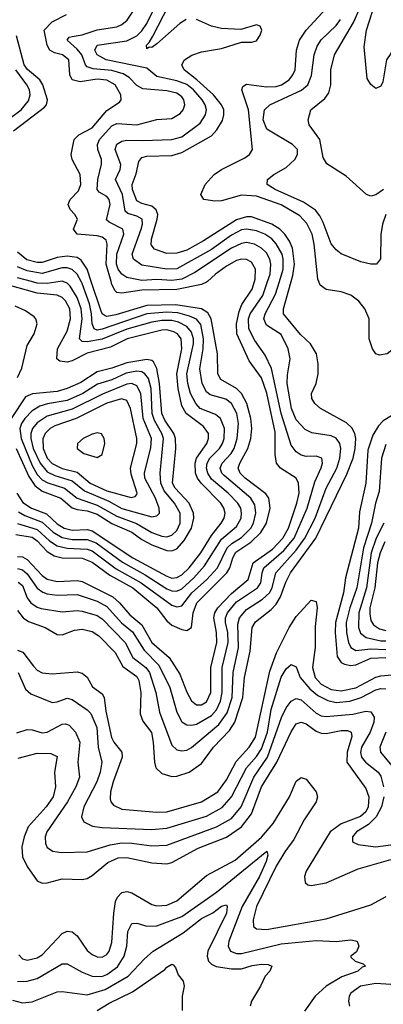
# Model space of a CAD drawing. Header units: inches. Extents: x 501365 to 657855, y 482276 to 547543.
# Tile 553 of 656: x 586939 to 588400, y 507097 to 511052. Entities that reach past the tile are written whole.
import ezdxf

# ---------------------------------------------------------------- set-up
doc = ezdxf.new("R2010")
doc.units = ezdxf.units.IN
doc.header["$MEASUREMENT"] = 0
doc.layers.add('A5580', color=7, linetype='Continuous')
doc.layers.add('A5581', color=7, linetype='Continuous')

msp = doc.modelspace()

# ---------------------------------------------------------------- linework, layer by layer
at = {"layer": 'A5580', "color": 5}
for points, elevation in [([(586928, 509150), (586952.6, 509112.6), (586986.9, 509090), (587047, 509067), (587090, 509027.2), (587118.3, 509010), (587150, 509001.6), (587210, 509003.5), (587230, 508998.2), (587393.4, 508890), (587530, 508816.2), (587550, 508809.2), (587570, 508811.1), (587590, 508821.5), (587620.3, 508850), (587667.2, 508910), (587710, 508980.1), (587749, 509030), (587760.1, 509050), (587764.6, 509070), (587759.5, 509090), (587746.8, 509110), (587668.3, 509190), (587653.2, 509210), (587645.3, 509230), (587644, 509270), (587649.3, 509290), (587691.3, 509350), (587698.3, 509370), (587697.5, 509390), (587678.2, 509418.2), (587607.3, 509470), (587590, 509501.5), (587575.9, 509570), (587571, 509629), (587590.7, 509730), (587587.7, 509770), (587573.1, 509790), (587558.6, 509798.6), (587530, 509806.2), (587510, 509804.9), (587371.6, 509770), (587303.5, 509736.5), (587210, 509712.8), (587150, 509681.7), (587130, 509676.9), (587100.3, 509680.3), (587088.9, 509690), (587091.8, 509730), (587130, 509800.8), (587144, 509850), (587140.3, 509890), (587123, 509923), (587110, 509936.4), (587090, 509945.2), (587010, 509953.5), (586890, 509987.4)], 2480), ([(586923.5, 508983.5), (586990, 508973.4), (587010, 508958.7), (587050, 508915.4), (587078, 508898), (587110.2, 508890.2), (587190, 508889.4), (587230, 508873.5), (587301, 508821), (587393.6, 508770), (587490, 508690), (587530, 508636.8), (587550, 508619.9), (587590, 508602.2), (587610, 508598.7), (587629, 508611), (587636.5, 508670), (587650.7, 508710), (587771.9, 508830), (587784, 508850), (587795.4, 508890), (587807.2, 508912.8), (587867.1, 508952.9), (587907.5, 508992.5), (587931.2, 509030), (587944.7, 509090), (587939.4, 509130), (587927.7, 509147.7), (587845.5, 509210), (587825, 509230), (587817.2, 509250), (587822.9, 509270), (587855.4, 509330), (587867.3, 509370), (587872.3, 509410), (587868, 509450), (587851.2, 509510), (587829.9, 509550), (587809.9, 509570), (587747, 509607), (587734.8, 509630), (587733.2, 509710), (587708.9, 509850), (587694.7, 509874.7), (587670, 509889.9), (587566.4, 509906.4), (587450, 509903.4), (587325.7, 509865.7), (587290, 509859.3), (587282.3, 509862.3), (587271, 509871), (587264.7, 509884.7), (587227, 510000)], 2420), ([(586930, 509028.2), (587010, 509004.6), (587058.9, 508958.9), (587090, 508938.1), (587130, 508928.5), (587210, 508924.9), (587230, 508917.9), (587326.4, 508846.4), (587427.8, 508790), (587550, 508700.8), (587570, 508693.2), (587590, 508697.7), (587631.3, 508750), (587690, 508802.2), (587733.2, 508850), (587772.2, 508930), (587791.5, 508948.5), (587830, 508972.5), (587867.4, 509010), (587878.7, 509030), (587888, 509070), (587883.3, 509103.3), (587867.9, 509130), (587760.5, 509220.5), (587751, 509230), (587744.5, 509250), (587752.9, 509270), (587789, 509310), (587800.9, 509330), (587813.4, 509370), (587818.8, 509430), (587810.8, 509470), (587790, 509509.9), (587767.7, 509527.7), (587704.5, 509544.5), (587690, 509556.5), (587672.7, 509590), (587662.2, 509650), (587675.9, 509730), (587678, 509770), (587667.5, 509827.5), (587648.9, 509848.9), (587621.4, 509861.4), (587574.5, 509874.5), (587530, 509877.1), (587450, 509870.1), (587270, 509808.7), (587250, 509805.1), (587238.8, 509810), (587230.2, 509830.2), (587228.3, 509870), (587219.1, 509910), (587190, 509992.1), (587185.9, 510000)], 2440), ([(586930, 508847.7), (586950, 508842.4), (586970, 508825.7), (587010, 508768.6), (587032.3, 508752.3), (587050, 508745.1), (587090, 508740.2), (587170, 508743.4), (587250, 508716.3), (587290, 508695.4), (587348.6, 508628.6), (587392.8, 508592.8), (587439.6, 508519.6), (587498.8, 508458.8), (587542.3, 508370), (587570.3, 508270.3), (587590, 508231.6), (587610, 508219.4), (587630, 508218.1), (587650, 508222.8), (587710, 508256.8), (587730, 508280.1), (587745.6, 508314.4), (587752.1, 508350), (587752.9, 508450), (587776.4, 508550), (587774.8, 508590), (587766, 508630), (587766.2, 508650), (587773.8, 508670), (587810, 508713.5), (587894.5, 508770), (587907.4, 508790), (587913, 508830), (587920.5, 508850), (588000.3, 508919.7), (588041.1, 508970), (588094.3, 509090), (588124.6, 509195.4), (588150, 509252), (588155.1, 509270), (588152.6, 509290), (588130, 509299), (588090, 509297.6), (588070, 509302.5), (588050, 509316.1), (588030, 509342.9), (587989.8, 509469.8), (587950.4, 509650.4), (587925, 509705), (587883.2, 509763.2), (587860.3, 509810), (587858.9, 509850), (587865, 509870), (587915.7, 509944.3), (587934.8, 510000)], 2360), ([(586930, 508678.9), (586953.6, 508650), (586975.1, 508635.1), (587041.1, 508610), (587090, 508582.9), (587110, 508580.6), (587159.8, 508600.2), (587190, 508603.5), (587230, 508595), (587257, 508577), (587322.9, 508510), (587353.4, 508453.4), (587410, 508413.2), (587418, 508398), (587426.2, 508350), (587423.1, 508263.1), (587434.2, 508234.2), (587468.6, 508188.5), (587475.9, 508150), (587480.8, 508070), (587486.8, 508046.8), (587510, 508023.8), (587550, 508012.7), (587570, 508013.3), (587620.3, 508030), (587670, 508064.7), (587718.2, 508130), (587782.5, 508197.4), (587804, 508230), (587835.3, 508330), (587841.9, 508410), (587864.7, 508515.3), (587872.4, 508610), (587886.4, 508633.6), (587950, 508682.4), (587970, 508704.5), (587986.7, 508733.3), (588007.8, 508792.2), (588027.2, 508830), (588129.3, 508970), (588253.3, 509226.7), (588278.4, 509290), (588287.2, 509330), (588288.8, 509370), (588284.9, 509390), (588273.1, 509413.1), (588252.5, 509432.5), (588147.8, 509490), (588125, 509510), (588112.7, 509530), (588111.6, 509550), (588130, 509590.4), (588138.5, 509630), (588138.8, 509670), (588131.7, 509710), (588107.6, 509750), (588066.8, 509786.8), (587999.5, 509870), (587998.3, 509890), (588029.1, 510000)], 2320), ([(586930, 508895.9), (586950, 508894.8), (586970, 508884), (587030, 508819), (587050, 508804.4), (587090, 508795.2), (587170, 508799.1), (587190, 508795), (587313.3, 508733.3), (587339.8, 508710), (587381.2, 508661.2), (587430, 508621.7), (587469.5, 508550), (587540.2, 508490), (587582.9, 508422.9), (587610, 508350.2), (587630, 508315.6), (587650, 508299.8), (587670, 508299.9), (587690, 508312.5), (587707.2, 508350), (587706.4, 508450), (587730.9, 508550), (587730, 508590), (587719.6, 508650), (587723.3, 508670), (587735.1, 508690), (587790, 508746.8), (587856.6, 508803.4), (587876.9, 508870), (587954.2, 508925.8), (587996.4, 508970), (588018.5, 509010), (588052.9, 509110), (588061.3, 509150), (588059.7, 509190), (588049.7, 509209.7), (587986.7, 509250), (587971, 509271), (587965.1, 509305.1), (587965.5, 509394.5), (587931.6, 509551.6), (587910, 509612.8), (587861.6, 509681.6), (587811.4, 509790), (587810.2, 509830), (587820.6, 509879.4), (587832.1, 509907.9), (587872.9, 509970), (587882.3, 510000)], 2380), ([(586932.7, 508792.7), (586950, 508778.7), (586969.8, 508729.8), (586984.4, 508710), (587010, 508691.6), (587026.2, 508686.2), (587110, 508673), (587170, 508678.5), (587190, 508676), (587250, 508659.2), (587270, 508645.5), (587363.1, 508550), (587394.4, 508490), (587445.5, 508450), (587461.3, 508430), (587486.6, 508350), (587500.3, 508270), (587550, 508137.7), (587570, 508119.8), (587590, 508114.6), (587610, 508118.3), (587630, 508128.6), (587739.1, 508220.9), (587772.5, 508267.5), (587792.1, 508330), (587796.9, 508430), (587818.6, 508530), (587815.5, 508624.5), (587822.6, 508650), (587850, 508682.6), (587915.2, 508724.8), (587943.1, 508750), (587953, 508770), (587967.9, 508830), (588050, 508920.5), (588084.1, 508970), (588125.7, 509050), (588170.5, 509169.5), (588213.2, 509250), (588225.1, 509290), (588229.3, 509330), (588224.7, 509350), (588210, 509371.2), (588190, 509380.8), (588112.6, 509392.6), (588086.4, 509406.4), (588050, 509444.2), (588030.6, 509490), (588014.2, 509590), (588015.1, 509624.9), (588026.3, 509690), (588017.9, 509730), (587990, 509787.9), (587930, 509824.4), (587919.3, 509850), (587925.3, 509870), (587967.4, 509950), (587982.6, 510000)], 2340), ([(586935.1, 509075.1), (586959.8, 509059.8), (587030, 509033.2), (587073.2, 508993.2), (587110, 508971.5), (587150, 508963.9), (587210, 508963.6), (587245.9, 508950), (587352.4, 508872.4), (587442.7, 508822.7), (587530, 508765.2), (587550, 508757.6), (587570, 508756.6), (587590, 508766.4), (587638.2, 508810), (587681.5, 508858.5), (587750, 508964.8), (587810, 509016.5), (587828.7, 509050), (587830.8, 509070), (587827.1, 509090), (587815.9, 509110), (587777.3, 509150), (587710, 509206), (587694.8, 509230), (587690, 509250), (587692.1, 509270), (587703.4, 509290), (587742.2, 509330), (587754.5, 509350), (587760.9, 509370), (587761.3, 509410), (587745.8, 509450), (587725.8, 509465.8), (587664, 509490), (587646.3, 509510), (587625.2, 509550), (587614.2, 509590), (587611.3, 509630), (587637.9, 509750), (587637.8, 509770), (587630, 509796.6), (587610, 509819.7), (587577.4, 509837.4), (587550, 509844), (587510, 509843.3), (587470, 509836.8), (587370, 509809.2), (587270, 509768), (587210, 509757.5), (587190, 509759.5), (587180.1, 509770), (587189.7, 509850), (587186.4, 509890), (587170, 509935.5), (587142, 509982), (587130, 509993.7), (587113.4, 510000)], 2460), ([(587101.9, 510000), (587050, 509991.7), (587010, 509993.9), (586986.2, 510000)], 2460), ([(587693.2, 510000), (587690, 509997), (587670, 509987.7), (587570, 509968.5), (587430, 509965.1), (587350, 509952.8), (587330, 509956), (587322.9, 509962.9), (587310, 509987.6), (587306.5, 510000)], 2380), ([(588525.7, 510000), (588530.5, 509990), (588536.8, 509950), (588533.5, 509926.5), (588515.7, 509870), (588504.5, 509810), (588490, 509776.2), (588470, 509753), (588414.9, 509710), (588384.7, 509704.7), (588370, 509709.7), (588356, 509730), (588343.5, 509770), (588343.5, 509850), (588325.7, 509890), (588301.8, 509921.8), (588270, 509944.8), (588230, 509958.5), (588170, 509968.7), (588146.1, 509986.1), (588140.9, 510000)], 2280), ([(586930, 509615.3), (586948.4, 509651.6), (586970, 509743), (586997.3, 509790), (587009.6, 509830), (587004.5, 509850), (586997.8, 509857.8), (586962.8, 509882.8), (586921.2, 509901.2)], 2520), ([(586925, 509330), (586976.7, 509216.7), (587000.8, 509180.8), (587030, 509158.4), (587104.1, 509130), (587150, 509091.4), (587170, 509084.1), (587210, 509079.3), (587250, 509065.2), (587310, 509027.8), (587390, 508993), (587430, 508963.6), (587470, 508942.3), (587530, 508919.7), (587550, 508919), (587570, 508926.8), (587600.6, 508959.4), (587629.2, 509010), (587639.4, 509050), (587637.3, 509070), (587620.2, 509110), (587563.6, 509170), (587553.7, 509190), (587566.4, 509330), (587565.3, 509370), (587558.9, 509390), (587522.8, 509442.8), (587510.6, 509470), (587500.8, 509590), (587490, 509650.7), (587477.3, 509677.3), (587470, 509683.6), (587450, 509687.5), (587370, 509673.5), (587310, 509651.5), (587250, 509637.2), (587184.8, 509595.2), (587129.4, 509570), (587090, 509559), (586990.9, 509549.1), (586963.2, 509536.8), (586904.9, 509450)], 2520), ([(588473.6, 509486.4), (588399, 509441), (588380.1, 509419.9), (588357.4, 509382.6), (588337.1, 509322.9), (588329.6, 509190), (588304.5, 509075.5), (588299.6, 509010), (588247.7, 508810), (588239.9, 508750), (588208, 508630), (588206.5, 508590), (588213.8, 508493.8), (588230, 508470.1), (588243.8, 508463.8), (588270, 508458.4), (588290, 508460.7), (588350, 508487.4), (588410, 508489.4)], 2320), ([(588410, 509345.4), (588392.2, 509290), (588383.5, 509156.5), (588368.4, 509110), (588352.1, 509030), (588319.6, 508930), (588292.9, 508770), (588265.3, 508690), (588251, 508630), (588251.5, 508590), (588260.1, 508550), (588270, 508529.6), (588290, 508518.5), (588350, 508525.2), (588410, 508522.3)], 2340), ([(588402.2, 509030), (588371.2, 508968.8), (588351.5, 508910), (588332.6, 508770), (588301.3, 508670), (588299.9, 508610), (588308, 508588), (588330.3, 508570.3), (588390, 508556.8), (588410, 508557)], 2360), ([(588405.5, 508954.5), (588387.3, 508910), (588377.1, 508870), (588366.3, 508770), (588345.8, 508690), (588345.1, 508665.1), (588350, 508639.3), (588360.9, 508620.9), (588384.7, 508604.7), (588410, 508598.9)], 2380), ([(586930, 508519), (586951.9, 508511.9), (586994.7, 508454.7), (587010, 508439.1), (587030, 508428.2), (587070, 508424.8), (587170, 508432.5), (587190, 508427.1), (587210.4, 508410.4), (587231.6, 508371.6), (587270, 508344.2), (587279.1, 508330), (587285.9, 508274.1), (587308.3, 508168.3), (587317.7, 508150), (587350.1, 508110), (587351.1, 508090), (587314.7, 507990), (587304.5, 507950), (587302.7, 507922.7), (587305.3, 507910), (587316.4, 507896.4), (587350, 507880.8), (587490, 507868.7), (587530.1, 507870.1), (587670, 507909.7), (587734.5, 507950), (587770, 507999.1), (587808.3, 508071.7), (587861.2, 508130), (587887, 508170), (587944.4, 508435.6), (587971.3, 508508.7), (588021.1, 508610), (588050, 508654.6), (588110, 508720.7), (588130, 508715.3), (588134.3, 508690), (588125.6, 508614.4), (588126.5, 508530), (588114.9, 508450), (588126, 508410), (588150, 508382.6), (588190, 508362.1), (588230, 508355.5), (588290, 508368.2), (588369.5, 508410.5), (588390, 508416.6), (588462.9, 508422.9)], 2280), ([(586933.5, 508430), (586962.4, 508362.4), (586983.7, 508343.7), (587070, 508309.4), (587090, 508311.5), (587130, 508327.3), (587150, 508321.2), (587210, 508279.9), (587224.5, 508264.5), (587249.3, 508209.3), (587254.1, 508130), (587269.6, 508069.6), (587262.7, 508030), (587248.7, 507990), (587196.9, 507890), (587188.2, 507850), (587196.5, 507830), (587232, 507812), (587270, 507806.6), (587470, 507799.7), (587530, 507803.9), (587690, 507853.3), (587753, 507887), (587790.2, 507929.8), (587850, 508046.9), (587890, 508091.9), (587910, 508123.6), (587934.8, 508190), (587950, 508281.8), (587990, 508411.1), (588010, 508444), (588030, 508462.4), (588050, 508453), (588066, 508410), (588104.3, 508364.3), (588136.8, 508336.8), (588176.7, 508316.7), (588210, 508309.8), (588265.3, 508314.7), (588310.4, 508329.6), (588370, 508359.6), (588390, 508365.7), (588410, 508363.7)], 2260), ([(586927.4, 508187.4), (586970, 508200.7), (586990, 508199.8), (587030, 508187.5), (587050, 508189.7), (587110, 508222.8), (587123.8, 508223.8), (587138, 508218), (587163.5, 508190), (587180.6, 508150), (587173.1, 508070), (587179.9, 508010), (587165.2, 507970), (587131.4, 507910), (587048.2, 507790), (587041.8, 507770), (587042.5, 507742.5), (587050, 507726.7), (587072, 507712), (587107.4, 507707.4), (587210, 507709.1), (587302.7, 507737.3), (587350, 507745.2), (587390, 507744.9), (587470, 507733.7), (587530, 507735.6), (587729.8, 507810.2), (587790, 507843.5), (587829.3, 507890), (587879.3, 508010), (587934, 508090), (587990.9, 508249.1), (588010, 508287.2), (588030, 508315), (588050, 508325), (588070, 508319.9), (588130, 508265.8), (588150, 508256), (588170, 508252.7), (588278, 508262), (588330, 508273.9), (588350, 508271.6), (588362.7, 508250), (588361.8, 508230), (588347.4, 508190), (588312.1, 508130), (588308.3, 508108.3), (588312.7, 508090), (588328.4, 508070), (588378.9, 508030), (588390, 508013.7), (588400.5, 507970)], 2240), ([(586933.8, 508086.2), (587010, 508105.5), (587064.7, 508104.7), (587090, 508092), (587078.8, 508030), (587083.1, 507970), (587073.7, 507930), (587046.2, 507890), (586973.8, 507810), (586957.2, 507770), (586948.3, 507730), (586951, 507690), (586969.2, 507650), (587010, 507592.8), (587030, 507584.2), (587050, 507585), (587110, 507600.6), (587190, 507598.8), (587210, 507602.9), (587230, 507613.8), (587293.7, 507666.3), (587335.2, 507684.8), (587370, 507687.1), (587470, 507664.7), (587530, 507661.6), (587550, 507666.7), (587655.7, 507724.3), (587770, 507768.5), (587830, 507810.1), (587870, 507862.3), (587910.8, 507970), (587971.6, 508070), (588029.2, 508190.8), (588050, 508223), (588070, 508230.1), (588090, 508223), (588130, 508194.6), (588150, 508186.3), (588170, 508184.2), (588230, 508196.9), (588256.3, 508196.3), (588270.8, 508190), (588273.1, 508173.1), (588254.3, 508110), (588253.6, 508070), (588330, 507963.2), (588342.3, 507930), (588339.5, 507890), (588329.7, 507870), (588308.1, 507851.9), (588230, 507821.9), (588185.7, 507790), (588090, 507631.5), (588083.6, 507610), (588085.7, 507585.7), (588096.8, 507576.8), (588110, 507574.1), (588170, 507585.1), (588299.4, 507640.6), (588430, 507678.3)], 2220), ([(588410.3, 508189.7), (588385.8, 508130), (588389, 508110), (588434.6, 508054.6)], 2260), ([(586935.8, 507295.8), (586950, 507280.1), (586970, 507274.8), (587010, 507283.4), (587030, 507296.2), (587110, 507381.3), (587130, 507391.3), (587150, 507388.1), (587170, 507371.6), (587210, 507313.4), (587230, 507297.2), (587250, 507287.2), (587270, 507286.1), (587290, 507296.8), (587298.7, 507310), (587310, 507345.5), (587316.8, 507463.2), (587324.8, 507510), (587332.3, 507527.7), (587350, 507546.4), (587370, 507549.6), (587390, 507545.3), (587470, 507497.9), (587490, 507492.3), (587530, 507494.8), (587570, 507513.2), (587690, 507614.3), (587804.3, 507675.7), (587910, 507769), (587957.1, 507822.9), (588023.6, 507930), (588050, 507993.5), (588070, 508008.7), (588090, 508001.4), (588130.1, 507950), (588134.8, 507930), (588130.7, 507910), (588082, 507838), (588040.9, 507759.1), (588003.9, 507710), (587970, 507652.3), (587891.1, 507490), (587876.8, 507436.8), (587878, 507410), (587890, 507400.5), (587930, 507398.1), (588170, 507439.9), (588350, 507496.8), (588411.1, 507530)], 2180), ([(588401.9, 507930), (588393, 507890), (588370.6, 507849.4), (588340.8, 507819.2), (588292.5, 507790), (588276.3, 507770), (588276.5, 507750), (588298.3, 507738.3), (588369, 507729), (588430, 507737.6)], 2240), ([(586930, 507188.9), (586970, 507190.5), (587010, 507200.7), (587110, 507259.5), (587130, 507259.2), (587190, 507225.9), (587230, 507209.7), (587269, 507209), (587290, 507216.6), (587332.2, 507247.8), (587359.1, 507290), (587370, 507330.1), (587373.7, 507390), (587390, 507421), (587410, 507423), (587450.5, 507410.5), (587490, 507411.6), (587590, 507449.2), (587730, 507548.1), (587931.5, 507711.5), (587936.3, 507696.3), (587929.6, 507670), (587902.3, 507610), (587833, 507490), (587779.3, 507350), (587776.3, 507330), (587785.5, 507310), (587810, 507301.1), (587830, 507300.6), (587990, 507339.7), (588130, 507353.2), (588210.4, 507349.6), (588270, 507355.9), (588294.9, 507350), (588301.3, 507330), (588291.8, 507308.2), (588269.4, 507290.6), (588270, 507286.8), (588286.8, 507270), (588319.5, 507259.5), (588327.7, 507250), (588314.4, 507245.6), (588297.3, 507230), (588232.6, 507207.4), (588170.1, 507169.9), (588126.4, 507130), (588082.6, 507070)], 2160), ([(586910, 507113.4), (586950, 507103.4), (586990, 507107.5), (587090, 507146.7), (587110, 507148.4), (587210, 507134.6), (587282.9, 507157.1), (587374.4, 507210), (587440.1, 507279.9), (587475.5, 507310), (587595.6, 507384.4), (587670, 507441.8), (587715.7, 507464.3), (587750, 507491.6), (587770, 507496.2), (587773.2, 507490), (587770, 507462.7), (587694.4, 507310), (587692, 507290), (587698.3, 507270), (587710, 507257.7), (587728.8, 507248.8), (587790, 507239.5), (587830, 507239.7), (587872.5, 507252.5), (587910, 507257.9), (587936.8, 507256.8), (587952.2, 507250), (587944, 507230), (587925.3, 507210), (587907.1, 507170), (587871, 507110), (587865, 507090)], 2140), ([(587250, 507072), (587298.6, 507101.4), (587392.3, 507147.7), (587522.8, 507237.2), (587530, 507246.7), (587550, 507258.3), (587555.9, 507255.9), (587564.9, 507244.9), (587575.3, 507215.3), (587595.8, 507190), (587599.5, 507170), (587591.8, 507130), (587592.3, 507072.3)], 2120), ([(588470, 507173.7), (588370, 507181.2), (588307.8, 507170), (588270, 507141.6), (588263.1, 507130), (588260.4, 507110), (588263.4, 507090)], 2180)]:
    msp.add_lwpolyline(points, dxfattribs=dict(at, elevation=elevation))
for points, elevation in [([(587410, 509640.1), (587367.4, 509632.6), (587310, 509605.4), (587252.5, 509587.5), (587192.8, 509550), (587130, 509522.7), (587050.8, 509509.2), (587020.4, 509499.6), (586990, 509480.4), (586960.5, 509450), (586946.7, 509430), (586940.5, 509410), (586944.8, 509370), (586990, 509260.9), (587010, 509225.6), (587030, 509203.8), (587051.7, 509191.7), (587119.4, 509170), (587170.2, 509130.2), (587250, 509102.3), (587330, 509057.3), (587408.1, 509028.1), (587470, 508992.7), (587510, 508977.8), (587530, 508975.3), (587550, 508980.8), (587570, 508999.9), (587584.2, 509030), (587583.2, 509070), (587561, 509110), (587519.7, 509159.7), (587506.1, 509190), (587503.7, 509230), (587516.7, 509370), (587510.9, 509390), (587481.3, 509441.3), (587470.9, 509470), (587467.1, 509570), (587456.8, 509610), (587442.2, 509630), (587430, 509637.1)], 2540), ([(587390, 509590.8), (587370, 509587.5), (587271.7, 509548.3), (587150, 509486.9), (587050, 509459.7), (587010, 509432.9), (586991.3, 509410), (586984.7, 509390), (586984.4, 509370), (586993.9, 509330), (587021.2, 509270), (587050, 509235.5), (587080.8, 509220.8), (587150, 509199.8), (587199.6, 509159.6), (587297.3, 509117.3), (587350, 509089), (587470, 509055.5), (587490, 509059.3), (587500.7, 509070), (587499.9, 509090), (587484.4, 509130), (587442, 509210), (587441, 509230), (587466.3, 509333.7), (587468.1, 509370), (587435.4, 509450), (587426.1, 509550), (587410, 509581.7)], 2560), ([(587348.8, 509528.8), (587290, 509511.6), (587165.6, 509450), (587079.9, 509420.1), (587062.1, 509410), (587041.7, 509390), (587032, 509368), (587033, 509330), (587050, 509291.3), (587070, 509269.6), (587109.3, 509249.3), (587170, 509233.8), (587222.3, 509190), (587290, 509160), (587387.5, 509132.5), (587403.2, 509136.8), (587410, 509144.6), (587411.7, 509150), (587386.6, 509226.6), (587384.5, 509250), (587409.3, 509350), (587409.3, 509370), (587384.4, 509490), (587370, 509521.9)], 2580), ([(587250, 509391.9), (587230, 509387.5), (587194.8, 509370), (587171.2, 509350), (587169.6, 509330), (587196.8, 509310), (587250, 509293.2), (587270, 509305.9), (587281, 509350), (587279.2, 509370), (587267.8, 509387.8)], 2620)]:
    msp.add_lwpolyline(points, close=True, dxfattribs=dict(at, elevation=elevation))
at = {"layer": 'A5581', "color": 5}
for points, elevation in [([(588530, 511087.9), (588460.3, 510979.7), (588430, 510915.6), (588413.1, 510890), (588398.2, 510801.8), (588390, 510784.5), (588370, 510775.6), (588350, 510791.8), (588335.6, 510815.6), (588322.8, 510942.8), (588332.7, 511010), (588385, 511175)], 2220), ([(587306.5, 510000), (587286.9, 510070), (587290.2, 510150), (587286, 510166), (587270, 510178.3), (587250, 510183.1), (587169.7, 510190), (587155.4, 510210), (587171.9, 510250), (587161, 510270), (587142.2, 510290), (587133.6, 510310), (587141.6, 510330), (587175.1, 510364.9), (587185.4, 510390), (587181.8, 510430), (587150.7, 510490), (587146.2, 510510), (587158.2, 510570), (587177.3, 510590), (587230, 510617.3), (587290, 510687), (587339.9, 510720.1), (587346.4, 510730), (587345.5, 510750), (587323.4, 510790), (587290, 510809), (587250, 510812.7), (587182.3, 510802.3), (587150, 510809.9), (587141.1, 510830), (587136.2, 510890), (587111.3, 510910), (587079.3, 510919.3), (587060.2, 510930), (587049.5, 510950), (587037.6, 511010), (587070, 511042.6), (587126.7, 511073.3)], 2380), ([(587934.8, 510000), (587945, 510030), (587948.5, 510070), (587944.3, 510090), (587930, 510115.1), (587910, 510134.2), (587882, 510150), (587850, 510156.5), (587830, 510153.5), (587790, 510134.3), (587643.2, 510036.8), (587590, 510009.5), (587550, 510003.6), (587490, 510008), (587430, 510004.7), (587370, 510016), (587349.3, 510029.3), (587334.5, 510050), (587328.2, 510070), (587330, 510110), (587358.1, 510190), (587353.5, 510210), (587298.1, 510238.1), (587288.1, 510248.1), (587302.5, 510310), (587298.9, 510330), (587290, 510342.3), (587258.5, 510358.5), (587250.4, 510370.4), (587252.9, 510410), (587268.5, 510471.5), (587267.9, 510490), (587253.7, 510530), (587251.3, 510550), (587259.7, 510570), (587310, 510625.2), (587330, 510634.3), (587410, 510629), (587490, 510651), (587550, 510655.1), (587584.4, 510675.6), (587596.1, 510690), (587602.3, 510710), (587598.3, 510730), (587590, 510742.3), (587570, 510757.1), (587530, 510765.6), (587434.1, 510774.1), (587410, 510788), (587379.4, 510819.4), (587354.4, 510834.4), (587310, 510848.3), (587235, 510855), (587210, 510862.8), (587203.4, 510870), (587188.8, 510910), (587170, 510933.8), (587130.6, 510970), (587138.7, 510981.3), (587150, 510984.8), (587190, 510990.9), (587250, 511010.8), (587330, 511023.7), (587350, 511032), (587370.5, 511050), (587410.9, 511110)], 2360), ([(587982.6, 510000), (587997.9, 510050), (587998.1, 510090), (587993, 510110), (587970, 510152), (587951.6, 510171.6), (587923.6, 510190), (587890, 510204), (587850, 510210.9), (587830, 510207.1), (587790, 510186.7), (587710, 510128.7), (587570, 510051.1), (587530, 510049.7), (587430, 510065.2), (587396.4, 510090), (587390.7, 510110), (587427.6, 510210), (587432.8, 510230), (587430.8, 510250), (587410, 510262.4), (587373.4, 510273.4), (587363.3, 510283.3), (587352.1, 510350), (587324.3, 510410), (587343.3, 510450), (587346.2, 510470), (587323, 510530), (587330, 510551.8), (587350, 510564.4), (587370, 510568.5), (587433.9, 510566.1), (587550, 510570.8), (587590, 510581.7), (587664.2, 510635.8), (587686.1, 510670), (587689.1, 510690), (587684.5, 510710), (587672.3, 510730), (587637.6, 510770), (587610, 510791.8), (587570, 510806.7), (587490, 510824.2), (587450, 510856.9), (587287.3, 510890), (587251, 510910), (587241.4, 510930), (587251.1, 510950), (587370, 510966.6), (587410, 510987), (587430, 511006.6), (587450, 511037), (587485.6, 511110)], 2340), ([(587608, 511052), (587582.9, 511037.1), (587490, 510954.2), (587470, 510940.7), (587458.8, 510941.2), (587450, 510935.3), (587448.8, 510950), (587459.9, 510960.1), (587474.5, 510985.5), (587538.4, 511110)], 2320), ([(588140.9, 510000), (588137.2, 510010), (588122.6, 510150), (588114.2, 510190), (588092.9, 510233), (588064, 510264), (587990, 510308.2), (587890, 510343.3), (587830, 510347.3), (587750, 510324.5), (587722.9, 510322.8), (587679.5, 510330), (587667.1, 510350), (587684.7, 510390), (587720.3, 510430), (587749.8, 510450), (587843.6, 510496.4), (587861.7, 510510), (587873.9, 510530), (587858.9, 510690), (587831.8, 510770), (587836.2, 510783.8), (587850, 510792.5), (587930, 510781.8), (587970, 510784.1), (587990.5, 510790), (588021.2, 510810), (588037, 510830), (588045.5, 510850), (588051.4, 510930), (588063.4, 510970), (588090.2, 511009.8), (588170, 511096.6)], 2280), ([(588400.2, 510370), (588370, 510348.9), (588350, 510343.5), (588332.3, 510350), (588250, 510423.5), (588172.4, 510472.4), (588157.8, 510497.8), (588144.4, 510570), (588101.4, 510630), (588098.5, 510650), (588108.5, 510690), (588165.2, 510734.8), (588181.5, 510758.5), (588188.5, 510790), (588189.5, 510850), (588203.1, 510910), (588280.1, 511039.9), (588310.2, 511110)], 2240), ([(588029.1, 510000), (588035.8, 510024.2), (588042.6, 510070), (588034.6, 510134.6), (588022.7, 510162.7), (588004.2, 510190), (587984.2, 510210), (587951.5, 510230), (587870, 510259.4), (587850, 510260.6), (587810, 510248.5), (587677, 510163), (587610, 510126.5), (587570, 510113.7), (587530, 510112.1), (587481.2, 510130), (587467.2, 510147.2), (587469.1, 510170), (587491.9, 510250), (587494.1, 510270), (587487.5, 510287.5), (587470, 510302.3), (587430, 510313.6), (587410, 510324.5), (587391.9, 510370), (587391.3, 510390), (587407.4, 510432.6), (587418.1, 510481.9), (587430, 510498.5), (587450, 510503.3), (587550, 510505.8), (587590, 510518.2), (587710, 510585.7), (587731.5, 510610), (587753.3, 510646.7), (587759.8, 510670), (587758.6, 510690), (587750.5, 510710), (587717.2, 510750), (587650.8, 510810.7), (587600.2, 510850), (587589.9, 510870), (587601.4, 510890), (587630.5, 510909.5), (587670, 510922.9), (587750, 510935.5), (587830, 510961.5), (587870, 510961.7), (587890, 510967.3), (587905.6, 510990), (587912, 511010), (587905.7, 511025.7), (587890.5, 511030.5), (587828.2, 511011.8), (587750, 511016.9), (587710, 511026.2), (587650, 511052.9)], 2320), ([(588409.5, 510270), (588396.4, 510230), (588389.6, 510189.6), (588388.2, 510091.8), (588371.8, 510070), (588350, 510069.9), (588310, 510079.8), (588230, 510111.1), (588210, 510127.1), (588190, 510152.1), (588157.6, 510237.6), (588144.6, 510264.6), (588127.2, 510287.2), (588078.8, 510318.8), (587966, 510370), (587933.3, 510390), (587935.1, 510410), (587959.7, 510430), (588010, 510458), (588044.7, 510490), (588054.7, 510510), (588054.7, 510530), (588035.3, 510550), (587931.6, 510611.6), (587917.1, 510650), (587922.9, 510690), (587944.4, 510710), (588071.2, 510768.8), (588096.9, 510790), (588112, 510828), (588121.8, 510910), (588134, 510946), (588150, 510971.2), (588210, 511028.8), (588227.3, 511052.7)], 2260), ([(586915, 510605), (587039.3, 510700.7), (587047.3, 510710), (587050.4, 510729.6), (587032, 510790), (587020.4, 510810), (586971.2, 510851.2), (586956.9, 510870), (586926.5, 510986.5)], 2420), ([(586850, 510620.2), (586945.4, 510690), (586974.4, 510725.6), (586982, 510750), (586979.1, 510770), (586968.3, 510790), (586924.2, 510850)], 2440), ([(587227, 510000), (587210.4, 510050.4), (587186.6, 510086.6), (587170, 510096.2), (587130, 510102.1), (587090, 510096.5), (587030, 510076.6), (587010, 510076), (586967.8, 510087.8), (586930, 510117.7)], 2420), ([(587882.3, 510000), (587885.4, 510010), (587886.9, 510050), (587870, 510077.3), (587850, 510089), (587830, 510090.3), (587810, 510084.8), (587770, 510062.2), (587725.2, 510030), (587693.2, 510000)], 2380), ([(587185.9, 510000), (587170, 510030.3), (587150, 510048.3), (587130, 510055.1), (587110, 510055.3), (587030, 510032.3), (586970, 510042.6), (586930, 510059.4)], 2440), ([(586986.2, 510000), (586930, 510014.4)], 2460), ([(587113.4, 510000), (587110, 510001.3), (587101.9, 510000)], 2460)]:
    msp.add_lwpolyline(points, dxfattribs=dict(at, elevation=elevation))

doc.saveas('drawing.dxf')
